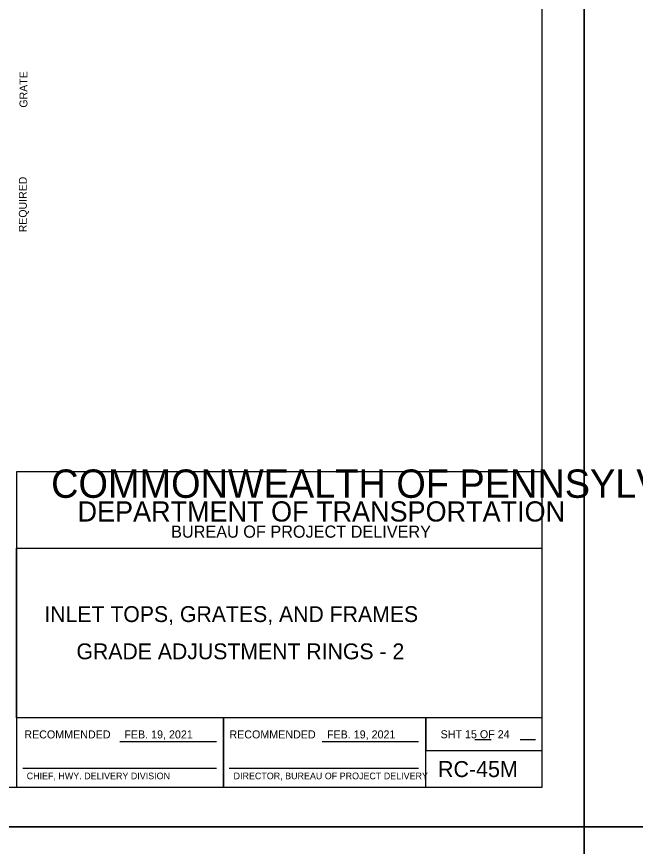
# Model space of a CAD drawing. Extents: x 2087776 to 2104538, y 970919 to 982612.
# Drawn here: x 2092585 to 2093358, y 974792 to 975828 of the extents above; entities that cross this region are included whole.
import ezdxf

# ---------------------------------------------------------------- set-up
doc = ezdxf.new("R2010")
doc.units = 0
doc.layers.add('1', color=7, linetype='Continuous')
doc.layers.add('PLT-BNDY', color=7, linetype='Continuous')

msp = doc.modelspace()

# ---------------------------------------------------------------- linework, layer by layer
at = {"layer": '1'}
for p, q in [((2092714.4, 974923.2), (2092834.8, 974923.2)), ((2092967, 974923.2), (2093087.4, 974923.2)), ((2093157.6, 974925.9), (2093177.8, 974925.9)), ((2093214.3, 974925.9), (2093233.1, 974925.9)), ((2092593.2, 974890.2), (2092834.8, 974890.2)), ((2092850.9, 974890.2), (2093087.4, 974890.2))]:
    msp.add_line(p, q, dxfattribs=at)
msp.add_lwpolyline([(2093241.6, 974866.2), (2093241.6, 976716.6), (2090662.8, 976716.6), (2090662.8, 974866.2), (2093241.6, 974866.2), (2093241.6, 974952.7), (2092585.4, 974952.7), (2092585.4, 975164.9), (2093241.6, 975164.9), (2093241.6, 975259.9), (2092585.4, 975259.9), (2092585.4, 974866.2), (2092843.9, 974866.2), (2092843.9, 974952.7), (2092843.9, 974866.2), (2093096.5, 974866.2), (2093096.5, 974952.7), (2093096.5, 974912.3), (2093241.6, 974912.3)], dxfattribs=at)
at = {"layer": 'PLT-BNDY'}
for points in [[(2090534.9, 976765.8), (2093294, 976765.8), (2093294, 974817), (2090534.9, 974817)], [(2093294, 976765.8), (2096053.2, 976765.8), (2096053.2, 974817), (2093294, 974817)], [(2090534.9, 974817), (2093294, 974817), (2093294, 972868.2), (2090534.9, 972868.2)], [(2093294, 974817), (2096053.2, 974817), (2096053.2, 972868.2), (2093294, 972868.2)]]:
    msp.add_lwpolyline(points, close=True, dxfattribs=at)

# ---------------------------------------------------------------- texts
at = {"layer": '1'}
for s, p in [('GRATE', (2092598.9, 975714.8)), ('REQUIRED', (2092598.1, 975559.1))]:
    msp.add_text(s, height=9.84, rotation=90, dxfattribs=at).set_placement(p)
for s, height, p in [('COMMONWEALTH OF PENNSYLVANIA', 35.379, (2092628.5, 975227.6)), ('DEPARTMENT OF TRANSPORTATION', 25.211, (2092661.5, 975198)), ('BUREAU OF PROJECT DELIVERY', 15.164, (2092778.3, 975177.8)), ('INLET TOPS, GRATES, AND FRAMES', 19.816, (2092620, 975072.5)), ('GRADE ADJUSTMENT RINGS - 2', 19.816, (2092660.1, 975026)), ('RECOMMENDED', 10, (2092595, 974927.2)), ('FEB. 19, 2021', 10, (2092719.9, 974927.2)), ('RECOMMENDED', 10, (2092851.1, 974927.2)), ('FEB. 19, 2021', 10, (2092972.9, 974927.2)), ('SHT 15 OF 24', 10, (2093114.8, 974927.4)), ('RC-45M', 20, (2093111.6, 974878.9)), ('CHIEF, HWY. DELIVERY DIVISION', 8.333, (2092598, 974876.2)), ('DIRECTOR, BUREAU OF PROJECT DELIVERY', 8.333, (2092856.3, 974876.2))]:
    msp.add_text(s, height=height, dxfattribs=at).set_placement(p)

doc.saveas('drawing.dxf')
